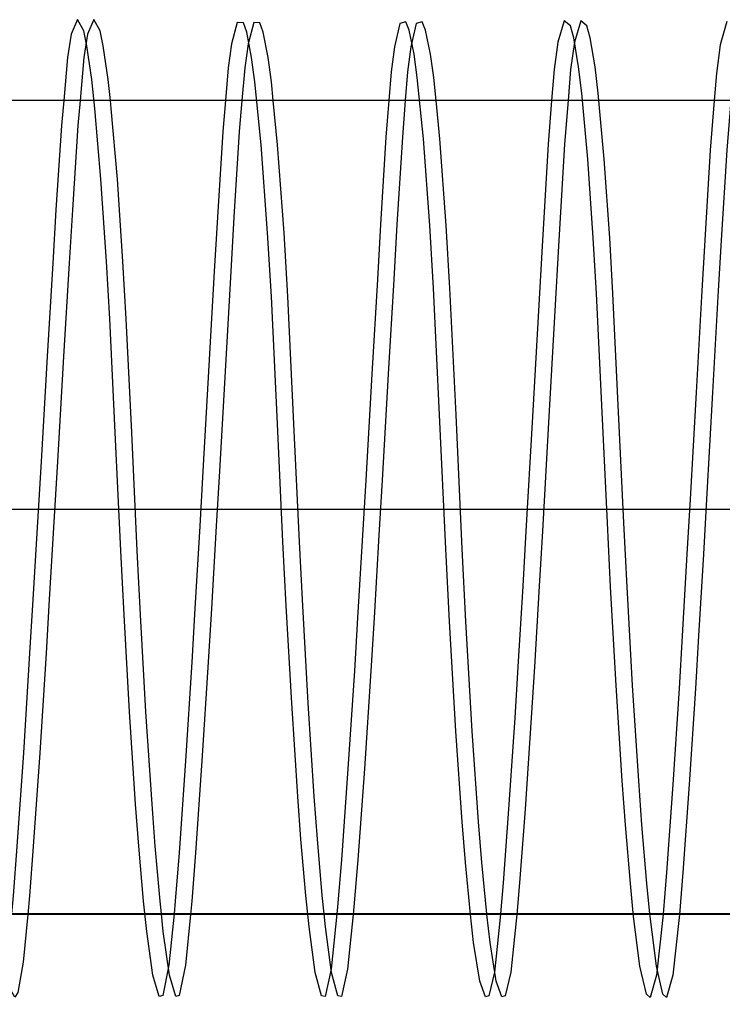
# Model space of a CAD drawing. Extents: x 1312564.2 to 1312581.5, y 1207298.4 to 1207352.6.
# Drawn here: x 1312566.75814 to 1312566.77218, y 1207331.63351 to 1207331.65303 of the extents above; entities that cross this region are included whole.
import ezdxf

# ---------------------------------------------------------------- set-up
doc = ezdxf.new("R2010")
doc.units = 0
for name, color, linetype in [('Level 15', 7, 'Continuous'), ('Level 22', 7, 'Continuous'), ('Level 62', 7, 'Continuous')]:
    doc.layers.add(name, color=color, linetype=linetype)

msp = doc.modelspace()

# ---------------------------------------------------------------- linework, layer by layer
at = {"layer": 'Level 15'}
msp.add_line((1312568.273895, 1207331.643248), (1312566.522861, 1207331.643248), dxfattribs=at)
at = {"layer": 'Level 22'}
for p, q in [((1312566.782536, 1207331.651414), (1312566.74775, 1207331.651415)), ((1312566.782529, 1207331.635161), (1312566.747752, 1207331.635159))]:
    msp.add_line(p, q, dxfattribs=at)
msp.add_lwpolyline([(1312566.783455, 1207331.636087), (1312566.782535, 1207331.635176), (1312566.747745, 1207331.635177)], dxfattribs=at)
at = {"layer": 'Level 62'}
for points in [[(1312566.761221, 1207331.635177), (1312566.76112, 1207331.634149), (1312566.760999, 1207331.633546), (1312566.760926, 1207331.633525), (1312566.760801, 1207331.633947), (1312566.760678, 1207331.634821), (1312566.760614, 1207331.635429), (1312566.760517, 1207331.636529), (1312566.760454, 1207331.637367), (1312566.760332, 1207331.639211), (1312566.760222, 1207331.641148), (1312566.760157, 1207331.642422), (1312566.760047, 1207331.644787), (1312566.759936, 1207331.647053), (1312566.759871, 1207331.648202), (1312566.759761, 1207331.649843), (1312566.75964, 1207331.651259), (1312566.759576, 1207331.651838), (1312566.75948, 1207331.652507), (1312566.759416, 1207331.652805), (1312566.759292, 1207331.653032), (1312566.759167, 1207331.652739), (1312566.759094, 1207331.652275), (1312566.759018, 1207331.651415)], [(1312566.759951, 1207331.651415), (1312566.759904, 1207331.651838), (1312566.759807, 1207331.652507), (1312566.759744, 1207331.652805), (1312566.75962, 1207331.653032), (1312566.759495, 1207331.652739), (1312566.759422, 1207331.652275), (1312566.759346, 1207331.651415)], [(1312566.764473, 1207331.635176), (1312566.76436, 1207331.634071), (1312566.764239, 1207331.633525), (1312566.764166, 1207331.633535), (1312566.764041, 1207331.634004), (1312566.763918, 1207331.634917), (1312566.763854, 1207331.635543), (1312566.763757, 1207331.636667), (1312566.763694, 1207331.637518), (1312566.763572, 1207331.63938), (1312566.763463, 1207331.641327), (1312566.763397, 1207331.642603), (1312566.763287, 1207331.644962), (1312566.763165, 1207331.647504), (1312566.763091, 1207331.648774), (1312566.762963, 1207331.650529), (1312566.762837, 1207331.651791), (1312566.762772, 1207331.652274), (1312566.762673, 1207331.652781), (1312566.762608, 1207331.652966), (1312566.762484, 1207331.652973), (1312566.762372, 1207331.652546), (1312566.762305, 1207331.652068), (1312566.762248, 1207331.651415)], [(1312566.763203, 1207331.651414), (1312566.763165, 1207331.651791), (1312566.7631, 1207331.652274), (1312566.763001, 1207331.652781), (1312566.762936, 1207331.652966), (1312566.762812, 1207331.652973), (1312566.7627, 1207331.652546), (1312566.762633, 1207331.652068), (1312566.762576, 1207331.651415)], [(1312566.767743, 1207331.635176), (1312566.76773, 1207331.635032), (1312566.76762, 1207331.634012), (1312566.767508, 1207331.633537), (1312566.767442, 1207331.633516), (1312566.76733, 1207331.63383), (1312566.767206, 1207331.634603), (1312566.767141, 1207331.635163), (1312566.767042, 1207331.636202), (1312566.766976, 1207331.637009), (1312566.76685, 1207331.638821), (1312566.766723, 1207331.641012), (1312566.766648, 1207331.642464), (1312566.766527, 1207331.645138), (1312566.766405, 1207331.647666), (1312566.766331, 1207331.648923), (1312566.766204, 1207331.65065), (1312566.76608, 1207331.651878), (1312566.766015, 1207331.652343), (1312566.765917, 1207331.65282), (1312566.765853, 1207331.652985), (1312566.765732, 1207331.652952), (1312566.765624, 1207331.652488), (1312566.76556, 1207331.651987), (1312566.765513, 1207331.651414)], [(1312566.766455, 1207331.651414), (1312566.766408, 1207331.651878), (1312566.766343, 1207331.652343), (1312566.766245, 1207331.65282), (1312566.766181, 1207331.652985), (1312566.76606, 1207331.652952), (1312566.765952, 1207331.652488), (1312566.765888, 1207331.651987), (1312566.765841, 1207331.651414)], [(1312566.770991, 1207331.635176), (1312566.770985, 1207331.635101), (1312566.77086, 1207331.633953), (1312566.770733, 1207331.633506), (1312566.770657, 1207331.633572), (1312566.770528, 1207331.634129), (1312566.770403, 1207331.635119), (1312566.770338, 1207331.635781), (1312566.77024, 1207331.636952), (1312566.770176, 1207331.63783), (1312566.770053, 1207331.639733), (1312566.769943, 1207331.641703), (1312566.769878, 1207331.642983), (1312566.769767, 1207331.645333), (1312566.769661, 1207331.647561), (1312566.769597, 1207331.648675), (1312566.769489, 1207331.650245), (1312566.769367, 1207331.651565), (1312566.769304, 1207331.65209), (1312566.769206, 1207331.652669), (1312566.769141, 1207331.652905), (1312566.769017, 1207331.653006), (1312566.76889, 1207331.652579), (1312566.768815, 1207331.652035), (1312566.768765, 1207331.651414)], [(1312566.769709, 1207331.651414), (1312566.769695, 1207331.651565), (1312566.769632, 1207331.65209), (1312566.769534, 1207331.652669), (1312566.769469, 1207331.652905), (1312566.769345, 1207331.653006), (1312566.769218, 1207331.652579), (1312566.769143, 1207331.652035), (1312566.769093, 1207331.651414)], [(1312566.772261, 1207331.652996), (1312566.772132, 1207331.652527), (1312566.772056, 1207331.651958), (1312566.772013, 1207331.651414)], [(1312566.759018, 1207331.651415), (1312566.758973, 1207331.650915), (1312566.758863, 1207331.649235), (1312566.758797, 1207331.648167), (1312566.758687, 1207331.646305), (1312566.758564, 1207331.644205), (1312566.7585, 1207331.643107), (1312566.758402, 1207331.641454), (1312566.758337, 1207331.640381), (1312566.758211, 1207331.638389), (1312566.758082, 1207331.63652), (1312566.758006, 1207331.635536), (1312566.757972, 1207331.635177)], [(1312566.759346, 1207331.651415), (1312566.759301, 1207331.650915), (1312566.759191, 1207331.649235), (1312566.759125, 1207331.648167), (1312566.759015, 1207331.646305), (1312566.758892, 1207331.644205), (1312566.758828, 1207331.643107), (1312566.75873, 1207331.641454), (1312566.758665, 1207331.640381), (1312566.758539, 1207331.638389), (1312566.75841, 1207331.63652), (1312566.758334, 1207331.635536), (1312566.758298, 1207331.635159)], [(1312566.760968, 1207331.635177), (1312566.760942, 1207331.635429), (1312566.760845, 1207331.636529), (1312566.760782, 1207331.637367), (1312566.76066, 1207331.639211), (1312566.76055, 1207331.641148), (1312566.760485, 1207331.642422), (1312566.760375, 1207331.644787), (1312566.760264, 1207331.647053), (1312566.760199, 1207331.648202), (1312566.760089, 1207331.649843), (1312566.759968, 1207331.651259), (1312566.759951, 1207331.651415)], [(1312566.762248, 1207331.651415), (1312566.762194, 1207331.650798), (1312566.762088, 1207331.649084), (1312566.762025, 1207331.648002), (1312566.761918, 1207331.646123), (1312566.761799, 1207331.644016), (1312566.761736, 1207331.642918), (1312566.761639, 1207331.64127), (1312566.761575, 1207331.640203), (1312566.76145, 1207331.638231), (1312566.761322, 1207331.636391), (1312566.761246, 1207331.635431), (1312566.761221, 1207331.635177)], [(1312566.762576, 1207331.651415), (1312566.762522, 1207331.650798), (1312566.762416, 1207331.649084), (1312566.762353, 1207331.648002), (1312566.762246, 1207331.646123), (1312566.762127, 1207331.644016), (1312566.762064, 1207331.642918), (1312566.761967, 1207331.64127), (1312566.761903, 1207331.640203), (1312566.761778, 1207331.638231), (1312566.76165, 1207331.636391), (1312566.761574, 1207331.635431), (1312566.761547, 1207331.635159)], [(1312566.764219, 1207331.635176), (1312566.764182, 1207331.635543), (1312566.764085, 1207331.636667), (1312566.764022, 1207331.637518), (1312566.7639, 1207331.63938), (1312566.763791, 1207331.641327), (1312566.763725, 1207331.642603), (1312566.763615, 1207331.644962), (1312566.763493, 1207331.647504), (1312566.763419, 1207331.648774), (1312566.763291, 1207331.650529), (1312566.763203, 1207331.651414)], [(1312566.765513, 1207331.651414), (1312566.765454, 1207331.650681), (1312566.765347, 1207331.648937), (1312566.765283, 1207331.647842), (1312566.765174, 1207331.645949), (1312566.765052, 1207331.643834), (1312566.764987, 1207331.642734), (1312566.764888, 1207331.641089), (1312566.764888, 1207331.641089), (1312566.764823, 1207331.640026), (1312566.764695, 1207331.638069), (1312566.764564, 1207331.636253), (1312566.764487, 1207331.635312), (1312566.764473, 1207331.635176)], [(1312566.765841, 1207331.651414), (1312566.765782, 1207331.650681), (1312566.765675, 1207331.648937), (1312566.765611, 1207331.647842), (1312566.765502, 1207331.645949), (1312566.76538, 1207331.643833), (1312566.765315, 1207331.642734), (1312566.765216, 1207331.641089), (1312566.765216, 1207331.641089), (1312566.765151, 1207331.640026), (1312566.765023, 1207331.638069), (1312566.764892, 1207331.636253), (1312566.764815, 1207331.635312), (1312566.7648, 1207331.63516)], [(1312566.767467, 1207331.635176), (1312566.76737, 1207331.636202), (1312566.767304, 1207331.637009), (1312566.767178, 1207331.638821), (1312566.767051, 1207331.641012), (1312566.766976, 1207331.642464), (1312566.766855, 1207331.645138), (1312566.766733, 1207331.647666), (1312566.766659, 1207331.648923), (1312566.766532, 1207331.65065), (1312566.766455, 1207331.651414)], [(1312566.768765, 1207331.651414), (1312566.768694, 1207331.650544), (1312566.768573, 1207331.648508), (1312566.7685, 1207331.647214), (1312566.768374, 1207331.644983), (1312566.768251, 1207331.642816), (1312566.768187, 1207331.641717), (1312566.768091, 1207331.640106), (1312566.768027, 1207331.639088), (1312566.767905, 1207331.637263), (1312566.767796, 1207331.635794), (1312566.767743, 1207331.635176)], [(1312566.769093, 1207331.651414), (1312566.769022, 1207331.650544), (1312566.768901, 1207331.648508), (1312566.768828, 1207331.647214), (1312566.768702, 1207331.644983), (1312566.768579, 1207331.642816), (1312566.768515, 1207331.641717), (1312566.768419, 1207331.640106), (1312566.768355, 1207331.639088), (1312566.768233, 1207331.637263), (1312566.768124, 1207331.635794), (1312566.768069, 1207331.63516)], [(1312566.770725, 1207331.635176), (1312566.770666, 1207331.635781), (1312566.770568, 1207331.636952), (1312566.770504, 1207331.63783), (1312566.770381, 1207331.639733), (1312566.770271, 1207331.641703), (1312566.770206, 1207331.642983), (1312566.770095, 1207331.645333), (1312566.769989, 1207331.647561), (1312566.769925, 1207331.648675), (1312566.769817, 1207331.650245), (1312566.769709, 1207331.651414)], [(1312566.772013, 1207331.651414), (1312566.771934, 1207331.650427), (1312566.771824, 1207331.648625), (1312566.771759, 1207331.647505), (1312566.771651, 1207331.645585), (1312566.771531, 1207331.643458), (1312566.771468, 1207331.642359), (1312566.771373, 1207331.640725), (1312566.771309, 1207331.639675), (1312566.771186, 1207331.637755), (1312566.77106, 1207331.635998), (1312566.770991, 1207331.635176)], [(1312566.772341, 1207331.651414), (1312566.772262, 1207331.650427), (1312566.772152, 1207331.648625), (1312566.772087, 1207331.647505), (1312566.771979, 1207331.645585), (1312566.771859, 1207331.643458), (1312566.771796, 1207331.642359), (1312566.771701, 1207331.640725), (1312566.771637, 1207331.639675), (1312566.771514, 1207331.637755), (1312566.771388, 1207331.635998), (1312566.771318, 1207331.63516)], [(1312566.758298, 1207331.635159), (1312566.758208, 1207331.634207), (1312566.758101, 1207331.633602), (1312566.758038, 1207331.633509), (1312566.757929, 1207331.633709), (1312566.757808, 1207331.634369), (1312566.757744, 1207331.634875), (1312566.757713, 1207331.635177)], [(1312566.761547, 1207331.635159), (1312566.761448, 1207331.634149), (1312566.761327, 1207331.633546), (1312566.761254, 1207331.633525), (1312566.761129, 1207331.633947), (1312566.761006, 1207331.634821), (1312566.760968, 1207331.635177)], [(1312566.7648, 1207331.63516), (1312566.764688, 1207331.634071), (1312566.764567, 1207331.633525), (1312566.764494, 1207331.633535), (1312566.764369, 1207331.634004), (1312566.764246, 1207331.634917), (1312566.764219, 1207331.635176)], [(1312566.768069, 1207331.63516), (1312566.768058, 1207331.635032), (1312566.767947, 1207331.634012), (1312566.767836, 1207331.633537), (1312566.76777, 1207331.633516), (1312566.767658, 1207331.63383), (1312566.767534, 1207331.634603), (1312566.767469, 1207331.635163), (1312566.767467, 1207331.635176)], [(1312566.771318, 1207331.63516), (1312566.771313, 1207331.635101), (1312566.771188, 1207331.633953), (1312566.771061, 1207331.633506), (1312566.770985, 1207331.633572), (1312566.770856, 1207331.634129), (1312566.770731, 1207331.635119), (1312566.770725, 1207331.635176)]]:
    msp.add_lwpolyline(points, dxfattribs=at)

doc.saveas('drawing.dxf')
